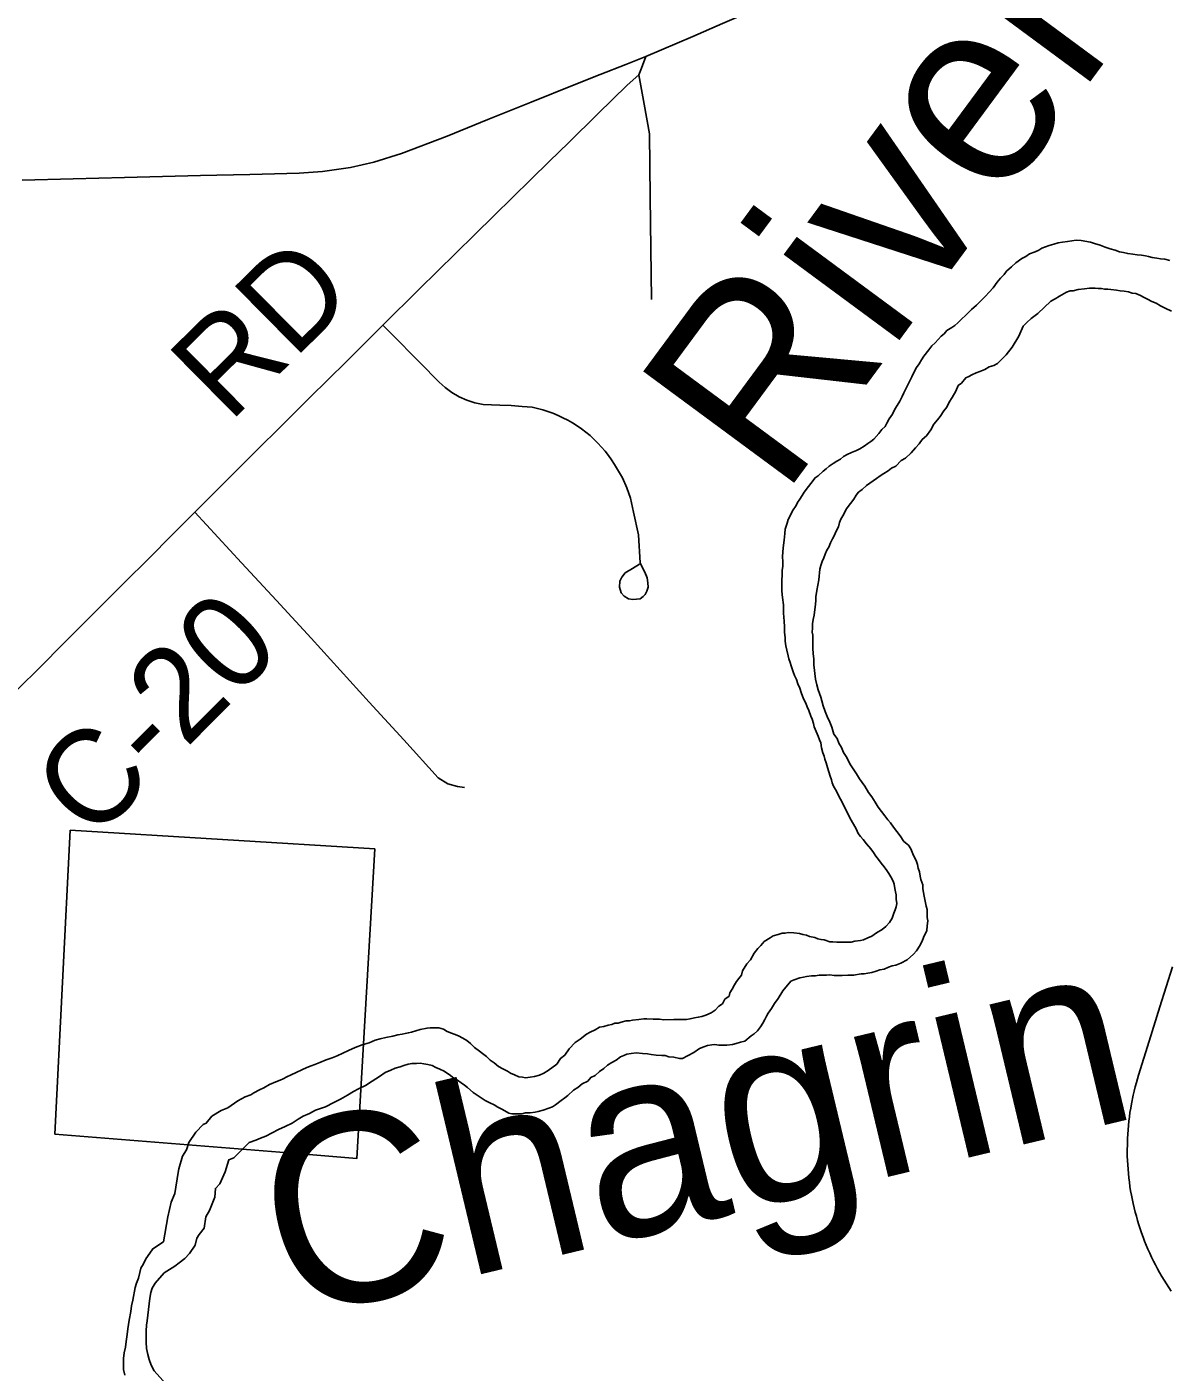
# Model space of a CAD drawing. Extents: x -11.4 to 84.1, y 11.1 to 59.
# Drawn here: x 26.589 to 27.281, y 42.977 to 43.792 of the extents above; entities that cross this region are included whole.
import ezdxf

# ---------------------------------------------------------------- set-up
doc = ezdxf.new("R2010")
doc.units = 0
for name, color, linetype in [('GM_X_Corporation', 7, 'Continuous'), ('GM_X_County_Road', 7, 'Continuous'), ('GM_X_County_Road_Text', 7, 'Continuous'), ('GM_X_Major_River', 7, 'Continuous'), ('GM_X_Major_River_Text', 7, 'Continuous'), ('GM_X_State_Route', 7, 'Continuous'), ('GM_X_Township_Road', 7, 'Continuous')]:
    doc.layers.add(name, color=color, linetype=linetype)

msp = doc.modelspace()

# ---------------------------------------------------------------- linework, layer by layer
at = {"layer": 'GM_X_Corporation'}
msp.add_lwpolyline([(26.61474, 43.30541), (26.79932, 43.29416), (26.78844, 43.10649), (26.75689, 43.10905), (26.60546, 43.12136), (26.61474, 43.30541)], dxfattribs=at)
at = {"layer": 'GM_X_County_Road'}
msp.add_lwpolyline([(26.58288, 43.39074), (26.59671, 43.40457), (26.61053, 43.4184), (26.63249, 43.44037), (26.64751, 43.4554), (26.66254, 43.47042), (26.67645, 43.48434), (26.69037, 43.49826), (26.70944, 43.51734), (26.72853, 43.53641), (26.74203, 43.5497), (26.7601, 43.56767), (26.78214, 43.58957), (26.79317, 43.60054), (26.80421, 43.61151), (26.82635, 43.63331), (26.84849, 43.65511), (26.86012, 43.66656), (26.87175, 43.67802), (26.89393, 43.69978), (26.90532, 43.71096), (26.91671, 43.72213), (26.93453, 43.73962), (26.95234, 43.75711), (26.95936, 43.76322), (26.96098, 43.76741), (26.96366, 43.77438)], dxfattribs=at)
at = {"layer": 'GM_X_Major_River'}
for points in [[(27.28132, 43.65081), (27.27827, 43.65152), (27.2756, 43.65185), (27.27332, 43.6522), (27.27066, 43.65253), (27.26836, 43.65326), (27.26646, 43.6536), (27.26418, 43.65395), (27.26151, 43.65428), (27.25885, 43.65462), (27.2558, 43.65495), (27.25313, 43.65567), (27.25085, 43.65601), (27.24817, 43.65711), (27.24512, 43.65782), (27.24206, 43.65891), (27.239, 43.66), (27.23557, 43.66108), (27.23328, 43.66181), (27.22756, 43.66285), (27.22452, 43.66318), (27.22187, 43.66276), (27.21921, 43.66233), (27.21618, 43.6619), (27.21353, 43.66148), (27.21089, 43.66067), (27.20824, 43.65987), (27.20597, 43.65907), (27.20371, 43.65828), (27.20183, 43.6571), (27.19957, 43.65593), (27.19617, 43.65473), (27.19392, 43.65317), (27.19166, 43.65199), (27.18791, 43.64927), (27.18529, 43.64695), (27.1823, 43.64424), (27.18081, 43.64231), (27.17857, 43.63999), (27.17671, 43.63768), (27.17411, 43.63421), (27.17187, 43.63152), (27.16963, 43.6292), (27.16702, 43.62649), (27.16403, 43.62378), (27.16104, 43.62107), (27.15768, 43.61759), (27.15506, 43.61527), (27.15282, 43.61295), (27.15094, 43.6114), (27.14906, 43.61023), (27.14606, 43.60827), (27.14457, 43.60635), (27.1427, 43.6048), (27.14083, 43.60287), (27.13896, 43.60094), (27.1371, 43.599), (27.13524, 43.59669), (27.13226, 43.59284), (27.13078, 43.59053)], [(27.21859, 43.63152), (27.22086, 43.63232), (27.22276, 43.63235), (27.22578, 43.63316), (27.22957, 43.6336), (27.23261, 43.63404), (27.23602, 43.63409), (27.23793, 43.63374), (27.23983, 43.63377), (27.24173, 43.63342), (27.24363, 43.63346), (27.24553, 43.63311), (27.24896, 43.63278), (27.25124, 43.63244), (27.25353, 43.6321), (27.25619, 43.63176), (27.25848, 43.63104), (27.26077, 43.6307), (27.26344, 43.6296), (27.26536, 43.62849), (27.26766, 43.62739), (27.27034, 43.62591), (27.27302, 43.62481), (27.27571, 43.62334), (27.27839, 43.62186), (27.28222, 43.62002)], [(27.08351, 43.35248), (27.08232, 43.35551), (27.08075, 43.35814), (27.07956, 43.36116), (27.07762, 43.36379), (27.07641, 43.36796), (27.07522, 43.37098), (27.07364, 43.37438), (27.07245, 43.3774), (27.07126, 43.3808), (27.07045, 43.38383), (27.06965, 43.3861), (27.06885, 43.38837), (27.06805, 43.39063), (27.06724, 43.39366), (27.06643, 43.39707), (27.06552, 43.4058), (27.06546, 43.40922), (27.06502, 43.41264), (27.06497, 43.41568), (27.06492, 43.41872), (27.06488, 43.42138), (27.06484, 43.42366), (27.06443, 43.42556), (27.06477, 43.42784), (27.06472, 43.4305), (27.06506, 43.43317), (27.06577, 43.43584), (27.0661, 43.43927), (27.06642, 43.44232), (27.06676, 43.44499), (27.06673, 43.44689), (27.06742, 43.4507), (27.06845, 43.45718), (27.0691, 43.46366), (27.06983, 43.46595), (27.07055, 43.46824), (27.07165, 43.47054), (27.07237, 43.47284), (27.07347, 43.47514), (27.07458, 43.47706), (27.07567, 43.47974), (27.07677, 43.48203), (27.07788, 43.48396), (27.07897, 43.48663), (27.08045, 43.48932), (27.08116, 43.49199), (27.08189, 43.49391), (27.08374, 43.49698), (27.0852, 43.50005), (27.08781, 43.50351), (27.08966, 43.5062), (27.09114, 43.50851), (27.09263, 43.51044), (27.09488, 43.51199), (27.0975, 43.51432), (27.1035, 43.5186), (27.10576, 43.52016), (27.10801, 43.52171), (27.11064, 43.52328), (27.11251, 43.52483), (27.11515, 43.52602), (27.11851, 43.52949), (27.12115, 43.53106), (27.12451, 43.53415), (27.12712, 43.53724), (27.12936, 43.53956), (27.13121, 43.54225), (27.13383, 43.54457), (27.13643, 43.54804), (27.13828, 43.55149), (27.14051, 43.55419), (27.142, 43.55612), (27.14422, 43.55957), (27.14608, 43.56189), (27.14754, 43.56495), (27.1494, 43.56764), (27.15161, 43.57148), (27.15308, 43.57493), (27.15495, 43.57648), (27.15755, 43.57957), (27.15944, 43.58036), (27.16132, 43.58153), (27.16396, 43.58271), (27.16622, 43.58351), (27.16924, 43.5847), (27.17187, 43.58627), (27.17452, 43.58707), (27.17678, 43.58825), (27.17977, 43.59134), (27.18201, 43.59366), (27.18573, 43.59828), (27.18979, 43.60481), (27.19235, 43.61094), (27.19459, 43.61326), (27.19721, 43.61558), (27.20134, 43.61869), (27.20919, 43.62604), (27.21182, 43.62761), (27.21446, 43.62917), (27.21859, 43.63152)], [(27.13078, 43.59053), (27.1293, 43.58823), (27.12782, 43.58592), (27.12598, 43.58247), (27.12488, 43.58017), (27.12378, 43.57787), (27.1201, 43.57059), (27.119, 43.56829), (27.11753, 43.5656), (27.11605, 43.56292), (27.11457, 43.56061), (27.11311, 43.55754), (27.11125, 43.55485), (27.10978, 43.55216), (27.10867, 43.55024), (27.1068, 43.54831), (27.10494, 43.546), (27.10196, 43.54253), (27.10009, 43.54098), (27.09821, 43.53981), (27.09596, 43.53825), (27.09333, 43.53668), (27.09145, 43.53551), (27.08843, 43.53432), (27.08579, 43.53314), (27.08353, 43.53196), (27.08165, 43.53041), (27.0794, 43.52923), (27.07714, 43.52767), (27.07489, 43.52611), (27.07302, 43.52456), (27.07115, 43.52301), (27.06815, 43.5203), (27.06627, 43.51913), (27.06367, 43.51566), (27.06218, 43.51374), (27.05958, 43.51027), (27.05848, 43.50835), (27.057, 43.50605), (27.05551, 43.50412), (27.05478, 43.50221), (27.05255, 43.49913), (27.05109, 43.49606), (27.04999, 43.49376), (27.04926, 43.49147), (27.04818, 43.48803), (27.04785, 43.48536), (27.04754, 43.48117), (27.04686, 43.4766), (27.04657, 43.47127), (27.04662, 43.46823), (27.04666, 43.46557), (27.04633, 43.4629), (27.04636, 43.46062), (27.04606, 43.45643), (27.04611, 43.45339), (27.04616, 43.45035), (27.0466, 43.44656), (27.04706, 43.442), (27.04714, 43.43706), (27.0476, 43.43213), (27.04766, 43.4287), (27.04772, 43.42528), (27.04815, 43.42225), (27.04819, 43.41997), (27.04861, 43.41731), (27.04904, 43.41466), (27.04986, 43.41125), (27.05026, 43.40935), (27.05106, 43.40709), (27.05186, 43.4052), (27.05227, 43.4033), (27.05306, 43.40142), (27.05386, 43.39915), (27.05503, 43.39688), (27.05584, 43.39424), (27.05702, 43.39159), (27.05783, 43.38895), (27.05862, 43.38668), (27.05942, 43.38479), (27.06059, 43.38253), (27.06139, 43.38026), (27.06257, 43.378), (27.06376, 43.37459), (27.06455, 43.3727), (27.06536, 43.37006), (27.06577, 43.36816), (27.06815, 43.3625), (27.06894, 43.36023), (27.06974, 43.35834), (27.07017, 43.35531), (27.07098, 43.35228), (27.07177, 43.35039), (27.07218, 43.34849), (27.07298, 43.34623), (27.07378, 43.34358), (27.07458, 43.34093), (27.07539, 43.33828), (27.07619, 43.33601), (27.0766, 43.33412), (27.07739, 43.33223)], [(26.98597, 43.16722), (26.98898, 43.16879), (26.99275, 43.17076), (26.99613, 43.17309), (26.99876, 43.17428), (27.00103, 43.17508), (27.00368, 43.1755), (27.00558, 43.17553), (27.00786, 43.17519), (27.0109, 43.17524), (27.0128, 43.17527), (27.01621, 43.1757), (27.01848, 43.17612), (27.02113, 43.17693), (27.02378, 43.17773), (27.02752, 43.18083), (27.0294, 43.18201), (27.03127, 43.18394), (27.03313, 43.18625), (27.03461, 43.18856), (27.03571, 43.19085), (27.03682, 43.19277), (27.03792, 43.19469), (27.03978, 43.19738), (27.04162, 43.20046), (27.04385, 43.20354), (27.04681, 43.20815), (27.05165, 43.21393), (27.05354, 43.21472), (27.05694, 43.21592), (27.05921, 43.21634), (27.0611, 43.21675), (27.06413, 43.21718), (27.06641, 43.21722), (27.06868, 43.21763), (27.07134, 43.21768), (27.07324, 43.21771), (27.07514, 43.21774), (27.0778, 43.2174), (27.08008, 43.21744), (27.08274, 43.21749), (27.08616, 43.21754), (27.08958, 43.2176), (27.09412, 43.21843), (27.09602, 43.21846), (27.09829, 43.21888), (27.10056, 43.2193), (27.10321, 43.2201), (27.10547, 43.2209), (27.10812, 43.22132), (27.11076, 43.22251), (27.11303, 43.22331), (27.1153, 43.22372), (27.11832, 43.22492), (27.12208, 43.22688), (27.12582, 43.23036), (27.12769, 43.23229), (27.12991, 43.23575), (27.13138, 43.23882), (27.13247, 43.2415), (27.13394, 43.24456), (27.13427, 43.24761), (27.1346, 43.25066), (27.13418, 43.25255), (27.13414, 43.25521), (27.1341, 43.25749), (27.13369, 43.25939), (27.13245, 43.26545), (27.13203, 43.26773), (27.13161, 43.27), (27.13157, 43.27228), (27.13038, 43.27568), (27.12997, 43.27758), (27.12954, 43.28024), (27.12874, 43.2825), (27.12833, 43.28477), (27.12753, 43.28704), (27.12635, 43.28931), (27.12556, 43.2912), (27.12437, 43.29422), (27.12281, 43.29647), (27.12011, 43.29871), (27.11778, 43.30209), (27.11584, 43.30472), (27.11389, 43.30735), (27.11195, 43.30998), (27.1104, 43.31186), (27.10846, 43.31411), (27.10652, 43.31674), (27.10457, 43.31937), (27.10262, 43.32238), (27.10067, 43.32577), (27.09872, 43.3284), (27.09638, 43.33216), (27.09483, 43.33442), (27.09327, 43.33667), (27.09132, 43.33968), (27.08937, 43.34269), (27.08742, 43.3457), (27.08546, 43.34947), (27.08351, 43.35248)], [(27.07739, 43.33223), (27.07934, 43.32922), (27.08052, 43.32658), (27.0817, 43.32431), (27.08288, 43.32205), (27.08446, 43.31866), (27.08603, 43.31564), (27.0876, 43.31263), (27.08955, 43.30924), (27.09112, 43.30622), (27.09231, 43.30358), (27.09386, 43.3017), (27.09541, 43.29983), (27.09735, 43.2972), (27.10006, 43.2942), (27.10162, 43.29194), (27.10318, 43.28969), (27.10472, 43.28781), (27.10628, 43.28556), (27.10822, 43.28331), (27.10978, 43.28105), (27.11095, 43.27917), (27.11212, 43.27729), (27.11368, 43.27465), (27.1141, 43.27276), (27.11452, 43.2701), (27.11493, 43.2682), (27.11534, 43.26631), (27.11539, 43.26365), (27.11581, 43.261), (27.11546, 43.25909), (27.11474, 43.25718), (27.11401, 43.25526), (27.11292, 43.2522), (27.11145, 43.24952), (27.10921, 43.2472), (27.10696, 43.24526), (27.10358, 43.2433), (27.10057, 43.24135), (27.09831, 43.24017), (27.09567, 43.23899), (27.09378, 43.23858), (27.09037, 43.23814), (27.0881, 43.23773), (27.08506, 43.23768), (27.08316, 43.23764), (27.08126, 43.23761), (27.07936, 43.23758), (27.07708, 43.23793), (27.07518, 43.23789), (27.07174, 43.23898), (27.06984, 43.23933), (27.06793, 43.23967), (27.06602, 43.24041), (27.06297, 43.24112), (27.06106, 43.24184), (27.05877, 43.24219), (27.05686, 43.24292), (27.05344, 43.24324), (27.05002, 43.24356), (27.04812, 43.24315), (27.04622, 43.24312), (27.04396, 43.24232), (27.04093, 43.24151), (27.03905, 43.24034), (27.0353, 43.238), (27.03344, 43.23569), (27.03157, 43.23375), (27.02933, 43.23106), (27.02713, 43.22684), (27.02489, 43.22452), (27.0223, 43.22029), (27.02159, 43.21762), (27.0201, 43.2157), (27.01861, 43.21377), (27.0175, 43.21185), (27.01603, 43.20916), (27.01455, 43.20686), (27.0142, 43.20495), (27.01158, 43.20301), (27.0101, 43.20032), (27.00785, 43.19876), (27.00561, 43.19644), (27.00336, 43.19489), (26.99997, 43.19331), (26.9977, 43.19251), (26.99543, 43.19209), (26.99315, 43.19168), (26.9905, 43.19125), (26.98823, 43.19084), (26.98633, 43.1908), (26.98405, 43.19077), (26.98064, 43.19071), (26.97456, 43.19061), (26.9719, 43.19095), (26.97, 43.19092), (26.9681, 43.19088), (26.9643, 43.1912), (26.9624, 43.19117), (26.95937, 43.19074), (26.95558, 43.1903)], [(26.95558, 43.1903), (26.95368, 43.18989), (26.95178, 43.18986), (26.94876, 43.18905), (26.94687, 43.18863), (26.94497, 43.1886), (26.94308, 43.18781), (26.94081, 43.18739), (26.93817, 43.18659), (26.93551, 43.18617), (26.93288, 43.1846), (26.92987, 43.18303), (26.92761, 43.18185), (26.92386, 43.17875), (26.92086, 43.1768), (26.91713, 43.17294), (26.91453, 43.16909), (26.9119, 43.16715), (26.90968, 43.16369), (26.90443, 43.1598), (26.9018, 43.15824), (26.89916, 43.15705), (26.89614, 43.15624), (26.89348, 43.15582), (26.89083, 43.15539), (26.88893, 43.15574), (26.88664, 43.15608), (26.88397, 43.15718), (26.88167, 43.15828), (26.87975, 43.15939), (26.87707, 43.16087), (26.87438, 43.16235), (26.87169, 43.16458), (26.86938, 43.16607), (26.86707, 43.16831), (26.86475, 43.17017), (26.86283, 43.17166), (26.85976, 43.17389), (26.85744, 43.17614), (26.85513, 43.178), (26.85283, 43.17948), (26.85014, 43.18096), (26.84326, 43.18351), (26.84096, 43.18499), (26.83829, 43.18571), (26.83563, 43.18567), (26.83297, 43.18562), (26.83107, 43.18559), (26.82691, 43.18476), (26.82162, 43.18315), (26.81972, 43.18274), (26.81783, 43.18233), (26.81594, 43.18192), (26.81329, 43.18149), (26.81026, 43.18068), (26.8061, 43.17986), (26.8027, 43.17904), (26.79967, 43.17823), (26.79779, 43.17744), (26.7959, 43.17665), (26.79174, 43.17544), (26.78759, 43.17385), (26.78344, 43.17188), (26.78005, 43.1703), (26.77666, 43.16872), (26.77364, 43.16753), (26.76986, 43.16633), (26.76609, 43.16475), (26.76308, 43.16356), (26.76081, 43.16276), (26.75817, 43.16158), (26.74875, 43.15724), (26.74611, 43.15605), (26.74385, 43.15488), (26.74197, 43.15409), (26.73933, 43.1529), (26.73555, 43.15132), (26.73217, 43.14936), (26.72953, 43.14818), (26.72615, 43.14622), (26.72426, 43.14505), (26.72087, 43.14385), (26.71635, 43.1415), (26.71034, 43.13721), (26.70619, 43.13563), (26.70055, 43.13211), (26.69721, 43.12787), (26.69532, 43.12708), (26.69084, 43.12245), (26.68677, 43.11629), (26.68533, 43.11171), (26.68273, 43.10786), (26.68058, 43.10022), (26.68024, 43.09794), (26.67817, 43.08535), (26.67598, 43.07999), (26.67385, 43.07121), (26.67127, 43.05595)], [(26.69154, 43.0582), (26.69302, 43.0605), (26.696, 43.06435), (26.69702, 43.07121), (26.69924, 43.07505), (26.70252, 43.08309), (26.70281, 43.08842), (26.70542, 43.09113), (26.70872, 43.0984), (26.71087, 43.10567), (26.71389, 43.10685), (26.72323, 43.11613), (26.72738, 43.11772), (26.73002, 43.11891), (26.73342, 43.1201), (26.73719, 43.12207), (26.74095, 43.12403), (26.7451, 43.126), (26.74924, 43.12797), (26.753, 43.13031), (26.756, 43.13226), (26.75978, 43.13384), (26.76354, 43.13581), (26.76959, 43.13781), (26.77448, 43.14055), (26.77862, 43.14252), (26.78276, 43.14487), (26.78652, 43.14721), (26.78953, 43.14878), (26.79368, 43.15075), (26.79781, 43.15348), (26.80232, 43.15622), (26.8057, 43.15856), (26.80909, 43.16013), (26.81173, 43.16132), (26.81475, 43.16213), (26.81702, 43.16292), (26.81967, 43.16373), (26.82194, 43.16415), (26.8246, 43.16419), (26.82687, 43.16423), (26.82916, 43.16388), (26.83144, 43.16354), (26.83411, 43.16283), (26.83641, 43.16172), (26.83871, 43.16062), (26.84139, 43.15952), (26.84523, 43.15692), (26.84754, 43.15506), (26.84946, 43.15395), (26.85176, 43.15247), (26.85368, 43.15098), (26.85561, 43.14949), (26.85908, 43.14651), (26.86637, 43.14168), (26.86906, 43.14021), (26.87174, 43.13911), (26.87404, 43.13763), (26.87634, 43.13652), (26.87825, 43.13541), (26.88056, 43.13393), (26.88247, 43.13358), (26.88512, 43.13363), (26.88854, 43.13368), (26.89081, 43.1341), (26.89347, 43.13414), (26.8965, 43.13457), (26.89839, 43.13498), (26.90142, 43.1358), (26.90482, 43.13699), (26.90708, 43.13779), (26.90896, 43.13896), (26.91233, 43.14168), (26.91459, 43.14324), (26.91646, 43.14479), (26.91983, 43.14788), (26.92246, 43.14945), (26.92508, 43.15177), (26.92847, 43.15335), (26.93033, 43.15566), (26.93297, 43.15685), (26.93559, 43.15917), (26.93821, 43.16111), (26.94046, 43.16305), (26.94309, 43.16462), (26.94573, 43.16618), (26.94835, 43.16813), (26.95024, 43.16892), (26.95212, 43.16971), (26.95478, 43.17013), (26.95781, 43.17056), (26.96161, 43.17024), (26.96465, 43.16991), (26.96694, 43.16957), (26.96998, 43.16924), (26.97341, 43.16892), (26.97531, 43.16895), (26.9776, 43.16823), (26.98064, 43.1679), (26.98407, 43.16719), (26.98597, 43.16722)], [(26.67127, 43.05595), (26.66483, 43.05185), (26.66293, 43.04919), (26.66066, 43.04577), (26.65915, 43.04273), (26.65764, 43.04007), (26.65688, 43.03741), (26.65613, 43.03399), (26.65499, 43.03095), (26.65424, 43.0283), (26.65273, 43.0207), (26.65197, 43.01728), (26.6516, 43.01386), (26.65047, 43.00855), (26.64972, 43.00323), (26.64934, 42.99981), (26.64859, 42.99563), (26.64821, 42.99222), (26.64746, 42.9888), (26.64708, 42.98538), (26.64709, 42.97855), (26.64785, 42.97513)], [(26.67172, 43.03728), (26.67815, 43.04125), (26.68078, 43.04319), (26.68415, 43.04591), (26.68714, 43.049), (26.69047, 43.054), (26.69154, 43.0582)], [(26.67282, 42.96989), (26.66566, 42.9778), (26.66376, 42.98122), (26.66262, 42.98463), (26.66186, 42.98767), (26.66109, 42.99147), (26.66071, 42.99526), (26.66071, 43.0021), (26.66108, 43.00552), (26.66146, 43.00817), (26.66296, 43.02185), (26.66371, 43.02526), (26.66447, 43.02792), (26.66636, 43.03096), (26.67172, 43.03728)]]:
    msp.add_lwpolyline(points, dxfattribs=at)
at = {"layer": 'GM_X_State_Route'}
for points in [[(26.96366, 43.77438), (26.99217, 43.78661), (27.01019, 43.79438), (27.02821, 43.80215), (27.05712, 43.81353), (27.08602, 43.82491), (27.11493, 43.8363), (27.14384, 43.84769), (27.15912, 43.85371), (27.1744, 43.85973), (27.20315, 43.87151), (27.2319, 43.88329), (27.25437, 43.89249), (27.27683, 43.9017), (27.30495, 43.91322)], [(26.58558, 43.69942), (26.61664, 43.70021), (26.64769, 43.701), (26.67067, 43.70158), (26.69365, 43.70218), (26.72363, 43.70288), (26.75362, 43.70359), (26.76768, 43.7046), (26.78457, 43.70703), (26.79883, 43.71027), (26.81551, 43.71553), (26.84322, 43.72604), (26.86799, 43.73616), (26.89408, 43.74668), (26.92017, 43.75719), (26.9359, 43.76341), (26.95162, 43.76962), (26.96366, 43.77438)]]:
    msp.add_lwpolyline(points, dxfattribs=at)
at = {"layer": 'GM_X_Township_Road'}
for points in [[(26.96714, 43.62706), (26.96673, 43.65813), (26.96632, 43.68919), (26.96606, 43.7084), (26.96581, 43.72761), (26.96259, 43.74542), (26.95936, 43.76322)], [(26.80421, 43.61151), (26.8091, 43.60681), (26.82674, 43.58891), (26.83836, 43.57711), (26.84211, 43.57369), (26.84618, 43.57069), (26.85058, 43.56814), (26.85522, 43.56609), (26.86006, 43.56454), (26.86503, 43.56351), (26.87517, 43.56308), (26.88198, 43.56287), (26.88869, 43.56234), (26.89479, 43.5618), (26.898, 43.56108), (26.90118, 43.56024), (26.9043, 43.55925), (26.90739, 43.55814), (26.91046, 43.55689), (26.91345, 43.55549), (26.91634, 43.55399), (26.91918, 43.55236), (26.92198, 43.5506), (26.92467, 43.54872), (26.92728, 43.54673), (26.92984, 43.54463), (26.93225, 43.54241), (26.93457, 43.5401), (26.9368, 43.53769), (26.93893, 43.53518), (26.94097, 43.53259), (26.94286, 43.5299), (26.94466, 43.52714), (26.9495, 43.51907), (26.95221, 43.51299), (26.95434, 43.50681), (26.95621, 43.49833), (26.95928, 43.48442), (26.96021, 43.46759), (26.96135, 43.46492), (26.96314, 43.46184), (26.96451, 43.45834), (26.96494, 43.45544), (26.96511, 43.4527), (26.96425, 43.45031), (26.96332, 43.44834), (26.96212, 43.44706), (26.96015, 43.44578), (26.9558, 43.44526), (26.95314, 43.44578), (26.95058, 43.44723), (26.9487, 43.44936), (26.94781, 43.45271), (26.94799, 43.45635), (26.94913, 43.45885), (26.95118, 43.4615), (26.95559, 43.46412), (26.95986, 43.46674)], [(26.85384, 43.33143), (26.84951, 43.33201), (26.84358, 43.33353), (26.83781, 43.33718), (26.81692, 43.36017), (26.79603, 43.38317), (26.77841, 43.40255), (26.7608, 43.42194), (26.73973, 43.44477), (26.71866, 43.4676), (26.70451, 43.48293), (26.69037, 43.49826)], [(27.2821, 43.02611), (27.28064, 43.02832), (27.27917, 43.03053), (27.2778, 43.03277), (27.27642, 43.03505), (27.2751, 43.03733), (27.27382, 43.03965), (27.27259, 43.04199), (27.27136, 43.04435), (27.27022, 43.04673), (27.26909, 43.04912), (27.26804, 43.05154), (27.267, 43.05398), (27.26601, 43.05643), (27.26507, 43.05891), (27.26416, 43.06139), (27.26331, 43.06389), (27.26246, 43.0664), (27.2617, 43.06894), (27.261, 43.07148), (27.26029, 43.07404), (27.25967, 43.0766), (27.25906, 43.07919), (27.25801, 43.08438), (27.25754, 43.08698), (27.25712, 43.08959), (27.25679, 43.09222), (27.25645, 43.09484), (27.25617, 43.09748), (27.25594, 43.1001), (27.25575, 43.10275), (27.25561, 43.10539), (27.25552, 43.10803), (27.25561, 43.11862), (27.25576, 43.12126), (27.25595, 43.1239), (27.25619, 43.12653), (27.25647, 43.12916), (27.2568, 43.13179), (27.25714, 43.1344), (27.25757, 43.13703), (27.25804, 43.13963), (27.25908, 43.14482), (27.2597, 43.1474), (27.26032, 43.14996), (27.26103, 43.15252), (27.26231, 43.15698), (27.26876, 43.17767), (27.2752, 43.19836), (27.28292, 43.22265)]]:
    msp.add_lwpolyline(points, dxfattribs=at)

# ---------------------------------------------------------------- texts
at = {"layer": 'GM_X_County_Road_Text'}
for s, rotation, p in [('RD', 44.64867, (26.71116, 43.55181)), ('C-20', 45.23507, (26.62839, 43.2978))]:
    msp.add_text(s, height=0.056818, rotation=rotation, dxfattribs=at).set_placement(p)
at = {"layer": 'GM_X_Major_River_Text'}
for s, height, rotation, p in [('River', 0.113708, 53.56883, (27.04618, 43.50598)), ('Chagrin', 0.113706, 13.44803, (26.74677, 43.0084))]:
    msp.add_text(s, height=height, rotation=rotation, dxfattribs=at).set_placement(p)

doc.saveas('drawing.dxf')
